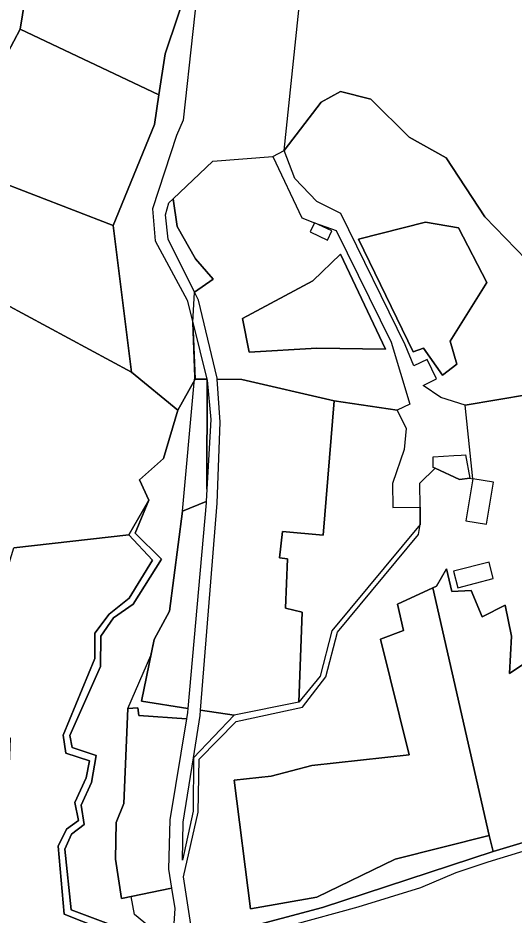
# Model space of a CAD drawing. Extents: x -477304 to -465429, y -1159113 to -1149210.
# Drawn here: x -473458.7 to -473264.1, y -1151455.6 to -1151103.5 of the extents above; entities that cross this region are included whole.
import ezdxf

# ---------------------------------------------------------------- set-up
doc = ezdxf.new("R2010")
doc.units = 0
for name, color, linetype in [('BPEJ_s', 7, 'Continuous'), ('PUPFL_s', 7, 'Continuous'), ('sad_s', 7, 'Continuous'), ('trav_porost_s', 7, 'Continuous'), ('voda_s', 7, 'Continuous'), ('zahrada_s', 7, 'Continuous')]:
    doc.layers.add(name, color=color, linetype=linetype)

msp = doc.modelspace()

# ---------------------------------------------------------------- linework, layer by layer
at = {"layer": 'BPEJ_s'}
for points in [[(-473402.72, -1151463.89), (-473413.03, -1151455.34), (-473414.28, -1151448.27), (-473418.15, -1151449.06), (-473420.42, -1151433.6), (-473420.21, -1151419.18), (-473417.23, -1151411.76), (-473415.64, -1151374.55), (-473406.58, -1151353.7), (-473405.29, -1151347.35), (-473399.26, -1151336.24), (-473394.19, -1151297.09), (-473389.7, -1151247.93), (-473389.55, -1151246.67), (-473389.42, -1151245.52), (-473389.35, -1151244.85), (-473389.29, -1151244.3), (-473390.13, -1151223.03), (-473389.45, -1151211.1), (-473382.17, -1151205.96), (-473389.08, -1151197.99), (-473396.22, -1151185.25), (-473397.85, -1151174.44), (-473382.33, -1151159.72), (-473358.72, -1151157.8), (-473354.28, -1151155.45), (-473339.76, -1151136.53), (-473332.22, -1151132.29), (-473320.33, -1151135.37), (-473305.21, -1151150.29), (-473290.69, -1151158.3), (-473275.59, -1151181.56), (-473251.27, -1151206.58)], [(-473402.72, -1151463.89), (-473413.03, -1151455.34), (-473414.28, -1151448.27), (-473418.15, -1151449.06), (-473420.42, -1151433.6), (-473420.21, -1151419.18), (-473417.23, -1151411.76), (-473415.64, -1151374.55), (-473406.58, -1151353.7), (-473405.29, -1151347.35), (-473399.26, -1151336.24), (-473394.19, -1151297.09), (-473389.7, -1151247.93), (-473389.55, -1151246.67), (-473389.42, -1151245.52), (-473389.35, -1151244.85), (-473389.29, -1151244.3), (-473390.13, -1151223.03), (-473389.45, -1151211.1), (-473382.17, -1151205.96), (-473389.08, -1151197.99), (-473396.22, -1151185.25), (-473397.85, -1151174.44), (-473382.33, -1151159.72), (-473358.72, -1151157.8), (-473354.28, -1151155.45), (-473339.76, -1151136.53), (-473332.22, -1151132.29), (-473320.33, -1151135.37), (-473305.21, -1151150.29), (-473290.69, -1151158.3), (-473275.59, -1151181.56)], [(-473275.59, -1151181.56), (-473251.27, -1151206.58)], [(-473224.77, -1151419.67), (-473274.42, -1151434.8), (-473286.99, -1151439.06), (-473300.84, -1151444.82), (-473325.35, -1151452.49), (-473351.13, -1151459.52)], [(-473224.77, -1151419.67), (-473274.42, -1151434.8), (-473286.99, -1151439.06), (-473300.84, -1151444.82), (-473325.35, -1151452.49), (-473351.13, -1151459.52)]]:
    msp.add_lwpolyline(points, dxfattribs=at)
at = {"layer": 'PUPFL_s'}
for points in [[(-473493.93, -1150952.53), (-473439.15, -1150992.25), (-473444.56, -1151025.69), (-473457.86, -1151107.81), (-473462.84, -1151117.28)], [(-473251.27, -1151206.58), (-473275.59, -1151181.56), (-473290.69, -1151158.3), (-473305.21, -1151150.29), (-473320.33, -1151135.37), (-473332.22, -1151132.29), (-473339.76, -1151136.53), (-473354.28, -1151155.45), (-473347.95, -1151093.94)], [(-473471.92, -1151211.32), (-473414.23, -1151242.47), (-473396.02, -1151257.42), (-473401.58, -1151276.31), (-473411.01, -1151284.79), (-473407.38, -1151292.71), (-473415.24, -1151306.36), (-473460.32, -1151311.47)], [(-473417.99, -1151460.92), (-473437.89, -1151453.46), (-473440.36, -1151429.7), (-473437.7, -1151423.81), (-473432.75, -1151420.04), (-473433.93, -1151412.41), (-473429.86, -1151403.53), (-473427.98, -1151392.88), (-473437.45, -1151389.82), (-473438.41, -1151385.04), (-473426.34, -1151357.97), (-473426.26, -1151346.15), (-473421.23, -1151338.86), (-473413.48, -1151333.49), (-473402.47, -1151315.93), (-473412.69, -1151305.71), (-473407.38, -1151292.71), (-473411.01, -1151284.79), (-473401.58, -1151276.31), (-473396.02, -1151257.42), (-473389.25, -1151245.21), (-473384.58, -1151245.24), (-473384.49, -1151245.62), (-473384.58, -1151288.37), (-473384.85, -1151293.29), (-473394.19, -1151297.09), (-473399.26, -1151336.24), (-473405.29, -1151347.35), (-473410.22, -1151371.65), (-473392.1, -1151374.48), (-473392.24, -1151376.01), (-473392.65, -1151378.52), (-473411.37, -1151377.19), (-473411.75, -1151374.25), (-473415.64, -1151374.55), (-473417.23, -1151411.76), (-473420.21, -1151419.18), (-473420.42, -1151433.6), (-473418.15, -1151449.06), (-473398.44, -1151445.01), (-473397.13, -1151452.97), (-473398.22, -1151468.62)], [(-473464.64, -1151464.83), (-473461.69, -1151386.12), (-473481.1, -1151379.28), (-473460.32, -1151311.47), (-473415.24, -1151306.36), (-473405.96, -1151316.29), (-473415.14, -1151331.25), (-473422.93, -1151337.41), (-473428.63, -1151344.96), (-473428.63, -1151354.85), (-473441.03, -1151385.02), (-473439.98, -1151391.98), (-473430.68, -1151395.04), (-473431.94, -1151401.75), (-473436.38, -1151411.34), (-473434.91, -1151418.47), (-473439.65, -1151421.82), (-473442.96, -1151428.57), (-473440.63, -1151455.2), (-473419.18, -1151463.69)], [(-473389.83, -1151466.07), (-473339.24, -1151452.55), (-473272.34, -1151430.59), (-473171.19, -1151400.25), (-473163.02, -1151389.01), (-473128.98, -1151392.4), (-473118.8, -1151408.45), (-473165.19, -1151416.85), (-473157.14, -1151437.85), (-473112.27, -1151466.2)]]:
    msp.add_lwpolyline(points, dxfattribs=at)
for points in [[(-473395.95, -1151029.04), (-473386.28, -1151073.81), (-473401.02, -1151117.52), (-473403.45, -1151133.58), (-473457.86, -1151107.81), (-473444.56, -1151025.69)], [(-473393.96, -1151143.64), (-473396.57, -1151149.55), (-473405.94, -1151178.44), (-473404.87, -1151190.97), (-473392.31, -1151214.28), (-473390.13, -1151223.03), (-473389.25, -1151245.21), (-473396.02, -1151257.42), (-473414.23, -1151242.47), (-473421.4, -1151184.88), (-473405.21, -1151145.22), (-473403.45, -1151133.58), (-473401.02, -1151117.52), (-473386.28, -1151073.81)], [(-473462.84, -1151117.28), (-473457.86, -1151107.81), (-473403.45, -1151133.58), (-473405.21, -1151145.22), (-473421.4, -1151184.88), (-473468.24, -1151166.93), (-473481.76, -1151161.75)], [(-473414.23, -1151242.47), (-473471.92, -1151211.32), (-473468.24, -1151166.93), (-473421.4, -1151184.88)], [(-473382.17, -1151205.96), (-473389.45, -1151211.1), (-473399.82, -1151190.28), (-473400.89, -1151180.68), (-473399.58, -1151176.08), (-473397.85, -1151174.44), (-473396.22, -1151185.25), (-473389.08, -1151197.99)], [(-473387.07, -1151375.15), (-473373.85, -1151377.1), (-473389.9, -1151393.92), (-473387.26, -1151377.19)]]:
    msp.add_lwpolyline(points, close=True, dxfattribs=at)
at = {"layer": 'sad_s'}
for points in [[(-473358.72, -1151157.8), (-473347.35, -1151181.89), (-473342.37, -1151183.84), (-473344.08, -1151187.47), (-473337.25, -1151190.7), (-473335.54, -1151187.07), (-473342.37, -1151183.84), (-473333.92, -1151186.82), (-473312.3, -1151230.66), (-473305.05, -1151255.03), (-473309.95, -1151257.4), (-473334.69, -1151253.8), (-473370.86, -1151245.33), (-473380.54, -1151245.27), (-473380.57, -1151244.82), (-473387.87, -1151214.27), (-473389.45, -1151211.1), (-473382.17, -1151205.96), (-473389.08, -1151197.99), (-473396.22, -1151185.25), (-473397.85, -1151174.44), (-473382.33, -1151159.72)], [(-473370.69, -1151221.42), (-473368, -1151234.68), (-473341.48, -1151233.01), (-473314.61, -1151233.42), (-473332.23, -1151196.15), (-473343.12, -1151206.69)]]:
    msp.add_lwpolyline(points, close=True, dxfattribs=at)
at = {"layer": 'trav_porost_s'}
for points in [[(-473339.76, -1151136.53), (-473332.22, -1151132.29), (-473320.33, -1151135.37), (-473305.21, -1151150.29), (-473290.69, -1151158.3), (-473275.59, -1151181.56), (-473251.27, -1151206.58), (-473225.63, -1151245.01), (-473258.5, -1151251.3), (-473283.28, -1151255.39), (-473292.81, -1151252.37), (-473299.76, -1151247.68), (-473294.49, -1151245.1), (-473298.22, -1151237.48), (-473303.49, -1151240.06), (-473306.83, -1151231.7), (-473332.12, -1151180.23), (-473341.48, -1151175.5), (-473350.15, -1151166.42), (-473354.28, -1151155.45)], [(-473289.21, -1151230.36), (-473286.51, -1151239.34), (-473292.22, -1151243.64), (-473299.68, -1151233.13), (-473303.67, -1151234.55), (-473325.15, -1151190.27), (-473298.89, -1151183.55), (-473285.9, -1151185.88), (-473274.83, -1151207.27)], [(-473274.83, -1151207.27), (-473285.9, -1151185.88), (-473298.89, -1151183.55), (-473325.15, -1151190.27), (-473303.67, -1151234.55), (-473299.68, -1151233.13), (-473292.22, -1151243.64), (-473286.51, -1151239.34), (-473289.21, -1151230.36)], [(-473370.69, -1151221.42), (-473343.12, -1151206.69), (-473332.23, -1151196.15), (-473314.61, -1151233.42), (-473341.48, -1151233.01), (-473368, -1151234.68)], [(-473390.13, -1151223.03), (-473384.58, -1151245.24), (-473389.25, -1151245.21)], [(-473380.58, -1151293.94), (-473379.37, -1151262.13), (-473380.54, -1151245.27), (-473370.86, -1151245.33), (-473334.69, -1151253.8), (-473338.94, -1151306.48), (-473354.94, -1151305.04), (-473356.11, -1151315.3), (-473353.01, -1151315.7), (-473353.77, -1151335.17), (-473347.25, -1151336.64), (-473348.59, -1151372.05), (-473373.85, -1151377.1), (-473387.07, -1151375.15)], [(-473384.49, -1151245.62), (-473383.1, -1151261.1), (-473384.58, -1151288.37)], [(-473334.69, -1151253.8), (-473309.95, -1151257.4), (-473306.47, -1151264.6), (-473307.29, -1151272.89), (-473311.77, -1151286.23), (-473311.62, -1151295.63), (-473300.98, -1151295.46), (-473300.94, -1151302.25), (-473335.63, -1151343.99), (-473340.24, -1151361.8), (-473348.59, -1151372.05), (-473347.25, -1151336.64), (-473353.77, -1151335.17), (-473353.01, -1151315.7), (-473356.11, -1151315.3), (-473354.94, -1151305.04), (-473338.94, -1151306.48)], [(-473399.26, -1151336.24), (-473394.19, -1151297.09), (-473384.85, -1151293.29), (-473384.87, -1151293.75), (-473392.1, -1151374.48), (-473410.22, -1151371.65), (-473405.29, -1151347.35)], [(-473273.93, -1151317.1), (-473287.86, -1151320.65), (-473286.22, -1151327.08), (-473272.3, -1151323.53)], [(-473316.45, -1151347.23), (-473307.53, -1151343.92), (-473309.79, -1151333.57), (-473295.95, -1151327.1), (-473273.85, -1151424.39), (-473310.75, -1151433.65), (-473341.46, -1151448.57), (-473367.52, -1151453.1), (-473373.97, -1151402.68), (-473359.35, -1151401.09), (-473343.43, -1151396.81), (-473305.31, -1151392.62)], [(-473399.19, -1151418.24), (-473399.67, -1151437.58), (-473398.44, -1151445.01), (-473418.15, -1151449.06), (-473420.42, -1151433.6), (-473420.21, -1151419.18), (-473417.23, -1151411.76), (-473415.64, -1151374.55), (-473411.75, -1151374.25), (-473411.37, -1151377.19), (-473392.65, -1151378.52)], [(-473393.88, -1151419.1), (-473389.9, -1151393.92), (-473390, -1151414.78), (-473394.19, -1151434.01)]]:
    msp.add_lwpolyline(points, close=True, dxfattribs=at)
for points in [[(-473259.9, -1151356.7), (-473265.89, -1151360.77), (-473265.09, -1151346.1), (-473267.61, -1151333.9), (-473276.57, -1151338.55), (-473280.93, -1151328.12), (-473288.59, -1151328.62), (-473290.65, -1151319.69), (-473294.54, -1151326.44), (-473295.95, -1151327.1), (-473309.79, -1151333.57), (-473307.53, -1151343.92), (-473316.45, -1151347.23), (-473305.31, -1151392.62), (-473343.43, -1151396.81), (-473359.35, -1151401.09), (-473373.97, -1151402.68), (-473367.52, -1151453.1), (-473341.46, -1151448.57), (-473310.75, -1151433.65), (-473273.85, -1151424.39), (-473272.34, -1151430.59), (-473339.24, -1151452.55), (-473389.83, -1151466.07), (-473393.78, -1151440.52), (-473388.03, -1151415.24), (-473387.7, -1151394.41), (-473373.16, -1151379.57), (-473347.15, -1151373.92), (-473338.02, -1151362.01), (-473333.41, -1151344.5), (-473301.57, -1151306.19), (-473300.94, -1151302.25), (-473300.98, -1151295.46), (-473301.13, -1151286.06), (-473295.13, -1151280.2), (-473285.46, -1151284.63), (-473281.48, -1151284.08), (-473280.27, -1151284.29), (-473283.07, -1151300.8), (-473274.98, -1151302.17), (-473272.18, -1151285.66), (-473280.27, -1151284.29), (-473283.28, -1151255.39), (-473258.5, -1151251.3)], [(-473171.19, -1151400.25), (-473272.34, -1151430.59), (-473273.85, -1151424.39), (-473295.95, -1151327.1), (-473294.54, -1151326.44), (-473290.65, -1151319.69), (-473288.59, -1151328.62), (-473280.93, -1151328.12), (-473276.57, -1151338.55), (-473267.61, -1151333.9), (-473265.09, -1151346.1), (-473265.89, -1151360.77), (-473259.9, -1151356.7)]]:
    msp.add_lwpolyline(points, dxfattribs=at)
at = {"layer": 'voda_s'}
msp.add_lwpolyline([(-473419.18, -1151463.69), (-473440.63, -1151455.2), (-473442.96, -1151428.57), (-473439.65, -1151421.82), (-473434.91, -1151418.47), (-473436.38, -1151411.34), (-473431.94, -1151401.75), (-473430.68, -1151395.04), (-473439.98, -1151391.98), (-473441.03, -1151385.02), (-473428.63, -1151354.85), (-473428.63, -1151344.96), (-473422.93, -1151337.41), (-473415.14, -1151331.25), (-473405.96, -1151316.29), (-473415.24, -1151306.36), (-473407.38, -1151292.71), (-473412.69, -1151305.71), (-473402.47, -1151315.93), (-473413.48, -1151333.49), (-473421.23, -1151338.86), (-473426.26, -1151346.15), (-473426.34, -1151357.97), (-473438.41, -1151385.04), (-473437.45, -1151389.82), (-473427.98, -1151392.88), (-473429.86, -1151403.53), (-473433.93, -1151412.41), (-473432.75, -1151420.04), (-473437.7, -1151423.81), (-473440.36, -1151429.7), (-473437.89, -1151453.46), (-473417.99, -1151460.92)], dxfattribs=at)
at = {"layer": 'zahrada_s'}
msp.add_lwpolyline([(-473287.73, -1151275.25), (-473284.87, -1151275.07), (-473283.18, -1151274.96), (-473281.48, -1151284.08), (-473285.46, -1151284.63), (-473295.13, -1151280.2), (-473295.81, -1151279.89), (-473295.81, -1151275.76)], close=True, dxfattribs=at)

doc.saveas('drawing.dxf')
